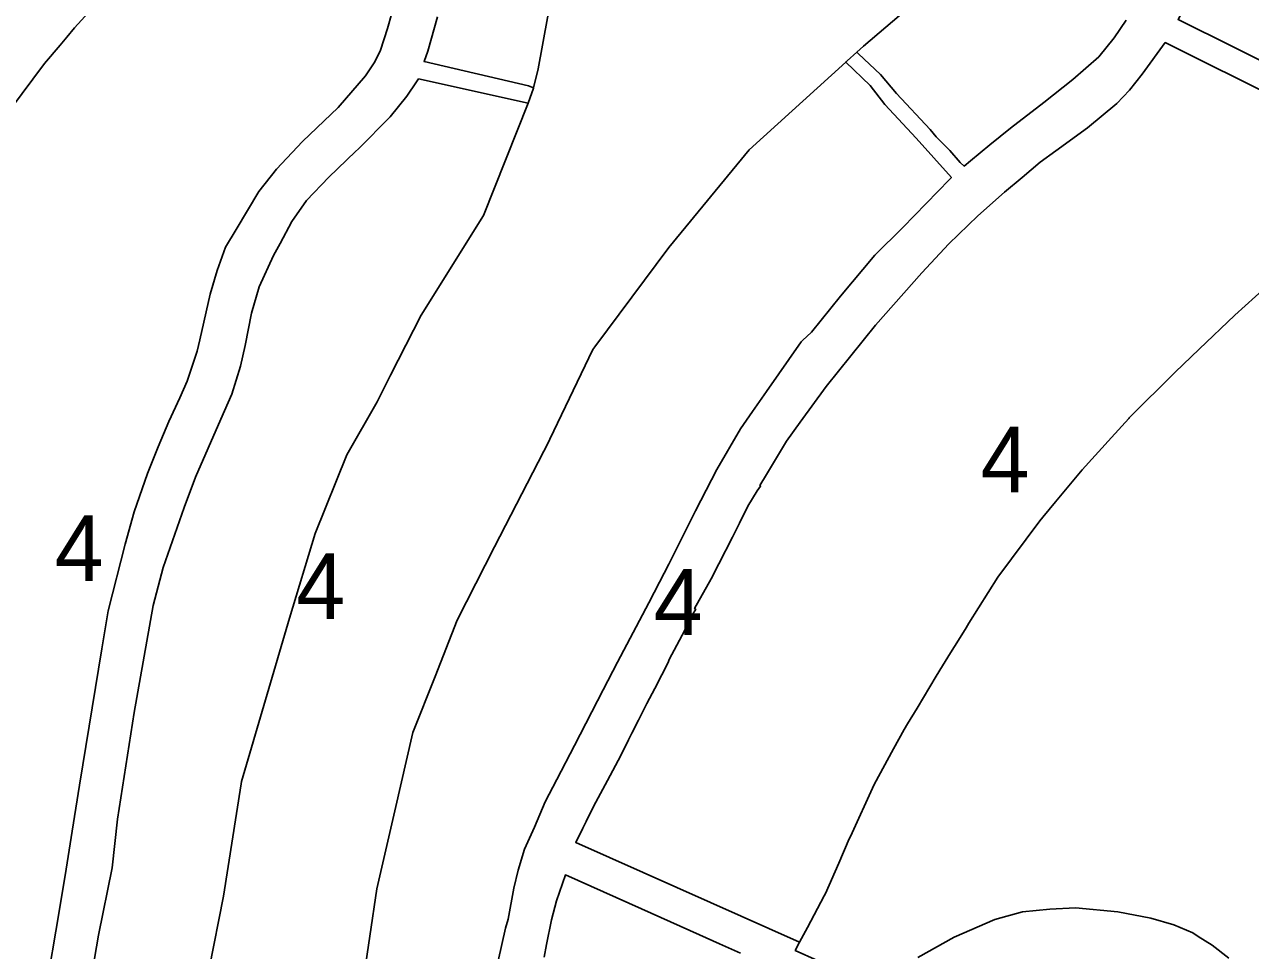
# Model space of a CAD drawing. Extents: x 598968 to 613553, y 4409678 to 4430833.
# Drawn here: x 611116.4 to 611339.8, y 4416279.7 to 4416448.4 of the extents above; entities that cross this region are included whole.
import ezdxf

# ---------------------------------------------------------------- set-up
doc = ezdxf.new("R2010")
doc.units = 0
for name, color, linetype in [('1', 7, 'Continuous'), ('ZONA 4. CASES UNIFAMILIRAS AÏLLADES EN PARCEL.LES', 7, 'Continuous'), ('ZONA 7. CONJUNTS AMB ORDENACIONS ESPECÍFIQUES', 7, 'Continuous')]:
    doc.layers.add(name, color=color, linetype=linetype)

msp = doc.modelspace()

# ---------------------------------------------------------------- linework, layer by layer
at = {"layer": '1'}
for points in [[(611214.2219, 4416463.2982), (611210.0651, 4416440.3555), (611209.2051, 4416436.8955), (611209.2124, 4416436.8919), (611209.2051, 4416436.8625), (611208.2255, 4416434.0736), (611208.2131, 4416434.0752), (611200.0753, 4416413.6057), (611188.7255, 4416395.5057), (611183.1509, 4416384.5304), (611180.6856, 4416379.6758), (611175.1957, 4416370.0258), (611169.4258, 4416355.6959), (611164.7397, 4416340.2815), (611155.9861, 4416310.5264), (611155.9192, 4416310.0675), (611152.7081, 4416289.6021), (611150.0762, 4416276.3668)], [(611113.8863, 4416432.9808), (611120.0662, 4416441.3208), (611122.9062, 4416444.6808), (611124.1462, 4416446.1508), (611125.5362, 4416447.8008), (611128.7261, 4416451.2608)], [(611183.3554, 4416450.4749), (611182.6054, 4416447.6848), (611181.3055, 4416443.7649), (611180.2855, 4416441.6249), (611178.5955, 4416439.0849), (611173.6156, 4416433.2849), (611169.6857, 4416429.5949), (611167.1157, 4416427.1149), (611162.3557, 4416422.0849), (611159.1558, 4416418.0149), (611154.9859, 4416411.0849), (611153.0459, 4416407.8449), (611151.5659, 4416403.635), (611150.246, 4416399.325), (611148.376, 4416390.9851), (611147.9061, 4416388.9151), (611146.086, 4416383.4551), (611144.7061, 4416380.4152), (611142.7461, 4416376.0752), (611140.8061, 4416371.4852), (611138.8262, 4416366.6052), (611136.4062, 4416359.6653), (611134.7462, 4416353.7654), (611131.6963, 4416341.6055), (611130.4963, 4416334.6556), (611126.4664, 4416309.8659), (611125.1365, 4416301.446), (611123.8465, 4416293.3661), (611122.1465, 4416283.2261), (611120.8443, 4416275.6965)], [(611176.8267, 4416265.1002), (611180.6158, 4416290.9341), (611183.8957, 4416305.1739), (611187.1756, 4416319.4138), (611191.2356, 4416329.6536), (611195.2955, 4416339.8936), (611202.0854, 4416353.2735), (611212.0298, 4416372.5911), (611212.1752, 4416372.8734), (611220.014, 4416389.2283), (611220.3845, 4416389.7263), (611233.8549, 4416407.8333), (611248.4846, 4416425.5733), (611266.0964, 4416441.576), (611266.3645, 4416441.8196), (611268.1043, 4416443.3734), (611268.1225, 4416443.3893), (611269.3522, 4416444.4738), (611277.4716, 4416451.4181)], [(611126.9333, 4416265.1438), (611129.931, 4416282.5068), (611132.3765, 4416294.7631), (611133.3926, 4416303.6358), (611136.3959, 4416323.091), (611139.8878, 4416342.5797), (611141.6729, 4416349.5243), (611145.5061, 4416360.4324), (611147.566, 4416365.9524), (611152.206, 4416376.5523), (611154.1859, 4416381.0723), (611155.7659, 4416386.1722), (611156.6659, 4416389.9322), (611157.7659, 4416395.8521), (611159.2058, 4416400.6321), (611161.7959, 4416406.332), (611163.0358, 4416408.532), (611165.1657, 4416412.572), (611167.8257, 4416416.352), (611171.8656, 4416420.642), (611176.7656, 4416425.282), (611177.2756, 4416425.782), (611183.0355, 4416431.5821), (611186.0954, 4416435.3721), (611187.8854, 4416437.9821), (611188.2454, 4416438.5121), (611208.2131, 4416434.0752), (611208.2255, 4416434.0736), (611209.2051, 4416436.8625), (611209.2124, 4416436.8919), (611209.2051, 4416436.8955), (611208.2462, 4416437.2463), (611189.2489, 4416441.6643), (611189.9054, 4416443.572), (611191.6753, 4416449.852)], [(611317.1837, 4416449.2272), (611314.9938, 4416446.0172), (611312.2237, 4416442.5472), (611307.4738, 4416438.4172), (611302.1739, 4416434.1972), (611296.1035, 4416429.5177), (611292.334, 4416426.5271), (611288.8141, 4416423.5771), (611287.6841, 4416422.6271), (611286.9642, 4416423.277), (611285.0341, 4416425.467), (611282.5941, 4416427.9669), (611281.4842, 4416429.2969), (611275.3542, 4416435.8867), (611272.4243, 4416439.3166), (611268.4279, 4416443.1), (611268.1225, 4416443.3893), (611268.1043, 4416443.3734), (611266.3645, 4416441.8196), (611266.0964, 4416441.576), (611270.5525, 4416437.3226), (611273.1843, 4416433.8336), (611278.9442, 4416427.7338), (611285.3487, 4416420.5513), (611285.0041, 4416420.1971), (611276.5143, 4416411.4771), (611271.3643, 4416406.437), (611265.1344, 4416398.937), (611259.8645, 4416392.367), (611258.2045, 4416390.837), (611257.9845, 4416390.627), (611251.6747, 4416381.557), (611249.1147, 4416377.917), (611246.9083, 4416374.785), (611242.5748, 4416367.3371), (611238.6849, 4416359.8371), (611237.2949, 4416357.0571), (611233.825, 4416350.1072), (611232.135, 4416346.8072), (611230.195, 4416343.0472), (611224.5152, 4416332.2273), (611221.8952, 4416327.1873), (611216.6753, 4416317.0574), (611213.4154, 4416310.8874), (611211.3153, 4416306.7774), (611209.3854, 4416302.1675), (611207.5454, 4416298.1675), (611206.4054, 4416294.3475), (611205.5855, 4416291.0675), (611204.5455, 4416285.4076), (611204.1055, 4416283.7776), (611202.7155, 4416277.8477)], [(611366.9789, 4416429.3166), (611326.6649, 4416449.3381)], [(611260.9571, 4416277.8897), (611256.883, 4416279.7328), (611257.6819, 4416281.2361), (611257.6677, 4416281.2424), (611257.6819, 4416281.2692), (611241.425, 4416288.4382), (611216.8885, 4416299.3817), (611218.1553, 4416301.9846), (611218.7753, 4416303.2446), (611220.1352, 4416305.9745), (611222.6652, 4416310.6946), (611225.1152, 4416315.2745), (611226.5251, 4416318.1044), (611227.1151, 4416319.3145), (611228.3052, 4416321.6944), (611229.2351, 4416323.5344), (611229.8151, 4416324.7145), (611231.315, 4416327.4744), (611233.845, 4416332.4544), (611233.8325, 4416332.4628), (611233.815, 4416332.4744), (611233.8279, 4416332.4989), (611233.815, 4416332.5075), (611234.4086, 4416333.6358), (611234.8299, 4416334.4364), (611236.735, 4416338.0574), (611238.1249, 4416340.8474), (611238.7398, 4416341.8815), (611238.7549, 4416341.9069), (611238.5692, 4416342.0003), (611238.5549, 4416342.0074), (611241.5449, 4416347.4373), (611242.9549, 4416350.1773), (611245.4235, 4416355.0523), (611246.6994, 4416357.5659), (611248.2748, 4416360.6673), (611249.9447, 4416363.4572), (611250.549, 4416364.3344), (611250.5647, 4416364.3573), (611250.4096, 4416364.4577), (611251.6547, 4416366.4242), (611255.3147, 4416372.4941), (611257.8101, 4416375.9581), (611262.4945, 4416382.4642), (611271.5044, 4416393.6642), (611279.9242, 4416403.2042), (611284.8642, 4416408.4941), (611290.1441, 4416413.5642), (611295.013, 4416417.8779), (611298.224, 4416420.5443), (611301.5239, 4416423.3343), (611304.3439, 4416425.4143), (611310.1539, 4416429.5943), (611315.4643, 4416434.0579), (611317.8039, 4416436.4498), (611320.0836, 4416439.3744), (611324.3236, 4416445.1344), (611330.7635, 4416441.9645), (611364.4217, 4416425.2059)], [(611211.1054, 4416278.5048), (611211.566, 4416280.8145), (611212.4654, 4416285.3247), (611213.3854, 4416288.7646), (611214.9943, 4416293.4819), (611228.8799, 4416287.2863), (611239.4647, 4416282.5632), (611243.067, 4416280.9559), (611246.9192, 4416279.2371)], [(611335.8837, 4416278.31), (611332.8638, 4416280.69), (611330.3114, 4416282.2996), (611329.3438, 4416282.9098), (611325.8639, 4416284.3897), (611321.7039, 4416285.6297), (611315.6495, 4416286.7928), (611307.9441, 4416287.4894), (611303.2642, 4416287.2693), (611298.3042, 4416286.7493), (611293.2443, 4416285.3692), (611285.8376, 4416282.144), (611279.2445, 4416278.449)]]:
    msp.add_lwpolyline(points, dxfattribs=at)
at = {"layer": 'ZONA 4. CASES UNIFAMILIRAS AÏLLADES EN PARCEL.LES'}
for points in [[(611359.2826, 4416500.0251), (611321.2058, 4416491.7143), (611321.1611, 4416491.6716), (611324.6435, 4416487.2438), (611327.1835, 4416482.2639), (611329.2035, 4416477.404), (611330.5034, 4416472.1241), (611330.8081, 4416469.3344), (611330.9534, 4416468.0042), (611330.6135, 4416462.3742), (611329.5835, 4416457.3843), (611329.4135, 4416456.5443), (611327.4535, 4416450.8744), (611326.6649, 4416449.3381), (611366.9789, 4416429.3166)], [(611191.6753, 4416449.852), (611189.9054, 4416443.572), (611189.2489, 4416441.6643), (611208.2462, 4416437.2463), (611209.2051, 4416436.8955), (611210.0651, 4416440.3555), (611214.2219, 4416463.2982)], [(611128.7261, 4416451.2608), (611125.5362, 4416447.8008), (611124.1462, 4416446.1508), (611122.9062, 4416444.6808), (611120.0662, 4416441.3208), (611113.8863, 4416432.9808)], [(611120.8443, 4416275.6965), (611122.1465, 4416283.2261), (611123.8465, 4416293.3661), (611125.1365, 4416301.446), (611126.4664, 4416309.8659), (611130.4963, 4416334.6556), (611131.6963, 4416341.6055), (611134.7462, 4416353.7654), (611136.4062, 4416359.6653), (611138.8262, 4416366.6052), (611140.8061, 4416371.4852), (611142.7461, 4416376.0752), (611144.7061, 4416380.4152), (611146.086, 4416383.4551), (611147.9061, 4416388.9151), (611148.376, 4416390.9851), (611150.246, 4416399.325), (611151.5659, 4416403.635), (611153.0459, 4416407.8449), (611154.9859, 4416411.0849), (611159.1558, 4416418.0149), (611162.3557, 4416422.0849), (611167.1157, 4416427.1149), (611169.6857, 4416429.5949), (611173.6156, 4416433.2849), (611178.5955, 4416439.0849), (611180.2855, 4416441.6249), (611181.3055, 4416443.7649), (611182.6054, 4416447.6848), (611183.3554, 4416450.4749)], [(611277.4716, 4416451.4181), (611269.3522, 4416444.4738), (611268.1225, 4416443.3893), (611268.4279, 4416443.1), (611272.4243, 4416439.3166), (611275.3542, 4416435.8867), (611281.4842, 4416429.2969), (611282.5941, 4416427.9669), (611285.0341, 4416425.467), (611286.9642, 4416423.277), (611287.6841, 4416422.6271), (611288.8141, 4416423.5771), (611292.334, 4416426.5271), (611296.1035, 4416429.5177), (611302.1739, 4416434.1972), (611307.4738, 4416438.4172), (611312.2237, 4416442.5472), (611314.9938, 4416446.0172), (611317.1837, 4416449.2272)], [(611364.4217, 4416425.2059), (611330.7635, 4416441.9645), (611324.3236, 4416445.1344), (611320.0836, 4416439.3744), (611317.8039, 4416436.4498), (611315.4643, 4416434.0579), (611310.1539, 4416429.5943), (611304.3439, 4416425.4143), (611301.5239, 4416423.3343), (611298.224, 4416420.5443), (611295.013, 4416417.8779), (611290.1441, 4416413.5642), (611284.8642, 4416408.4941), (611279.9242, 4416403.2042), (611271.5044, 4416393.6642), (611262.4945, 4416382.4642), (611257.8101, 4416375.9581), (611255.3147, 4416372.4941), (611251.6547, 4416366.4242), (611250.4096, 4416364.4577), (611250.5647, 4416364.3573), (611250.549, 4416364.3344), (611249.9447, 4416363.4572), (611248.2748, 4416360.6673), (611246.6994, 4416357.5659), (611245.4235, 4416355.0523), (611242.9549, 4416350.1773), (611241.5449, 4416347.4373), (611238.5549, 4416342.0074), (611238.5692, 4416342.0003), (611238.7549, 4416341.9069), (611238.7398, 4416341.8815), (611238.1249, 4416340.8474), (611236.735, 4416338.0574), (611234.8299, 4416334.4364), (611234.4086, 4416333.6358), (611233.815, 4416332.5075), (611233.8279, 4416332.4989), (611233.815, 4416332.4744), (611233.8325, 4416332.4628), (611233.845, 4416332.4544), (611231.315, 4416327.4744), (611229.8151, 4416324.7145), (611229.2351, 4416323.5344), (611228.3052, 4416321.6944), (611227.1151, 4416319.3145), (611226.5251, 4416318.1044), (611225.1152, 4416315.2745), (611222.6652, 4416310.6946), (611220.1352, 4416305.9745), (611218.7753, 4416303.2446), (611218.1553, 4416301.9846), (611216.8885, 4416299.3817), (611241.425, 4416288.4382), (611257.6819, 4416281.2692), (611257.6677, 4416281.2424), (611257.6819, 4416281.2361), (611259.1073, 4416283.9184), (611262.1628, 4416289.668), (611262.3847, 4416290.0855), (611264.7996, 4416295.6205), (611266.7346, 4416300.0554), (611266.9417, 4416300.508), (611271.2745, 4416309.9753), (611274.7905, 4416316.4396), (611276.7244, 4416319.9953), (611277.3334, 4416321.003), (611279.0811, 4416323.8949), (611282.5743, 4416329.6753), (611283.7419, 4416331.5712), (611283.7442, 4416331.5751), (611285.2071, 4416333.9506), (611286.6414, 4416336.2796), (611288.0242, 4416338.5252), (611288.5465, 4416339.357), (611293.8142, 4416347.7452), (611301.474, 4416358.0152), (611302.0046, 4416358.6567), (611304.3399, 4416361.4803), (611309.1739, 4416367.3252), (611314.5118, 4416373.1983), (611317.6538, 4416376.6552), (611317.755, 4416376.7556), (611326.1437, 4416385.0852), (611330.4937, 4416389.2586), (611336.9735, 4416395.4753), (611342.6431, 4416400.6036)], [(611202.7155, 4416277.8477), (611204.1055, 4416283.7776), (611204.5455, 4416285.4076), (611205.5855, 4416291.0675), (611206.4054, 4416294.3475), (611207.5454, 4416298.1675), (611209.3854, 4416302.1675), (611211.3153, 4416306.7774), (611213.4154, 4416310.8874), (611216.6753, 4416317.0574), (611221.8952, 4416327.1873), (611224.5152, 4416332.2273), (611230.195, 4416343.0472), (611232.135, 4416346.8072), (611233.825, 4416350.1072), (611237.2949, 4416357.0571), (611238.6849, 4416359.8371), (611242.5748, 4416367.3371), (611246.9083, 4416374.785), (611249.1147, 4416377.917), (611251.6747, 4416381.557), (611257.9845, 4416390.627), (611258.2045, 4416390.837), (611259.8645, 4416392.367), (611265.1344, 4416398.937), (611271.3643, 4416406.437), (611276.5143, 4416411.4771), (611285.0041, 4416420.1971), (611285.3487, 4416420.5513), (611278.9442, 4416427.7338), (611273.1843, 4416433.8336), (611270.5525, 4416437.3226), (611266.0964, 4416441.576), (611248.4846, 4416425.5733), (611233.8549, 4416407.8333), (611220.3845, 4416389.7263), (611220.014, 4416389.2283), (611212.1752, 4416372.8734), (611212.0298, 4416372.5911), (611202.0854, 4416353.2735), (611195.2955, 4416339.8936), (611191.2356, 4416329.6536), (611187.1756, 4416319.4138), (611183.8957, 4416305.1739), (611180.6158, 4416290.9341), (611176.8267, 4416265.1002)], [(611150.0762, 4416276.3668), (611152.7081, 4416289.6021), (611155.9192, 4416310.0675), (611155.9861, 4416310.5264), (611164.7397, 4416340.2815), (611169.4258, 4416355.6959), (611175.1957, 4416370.0258), (611180.6856, 4416379.6758), (611183.1509, 4416384.5304), (611188.7255, 4416395.5057), (611200.0753, 4416413.6057), (611208.2131, 4416434.0752), (611188.2454, 4416438.5121), (611187.8854, 4416437.9821), (611186.0954, 4416435.3721), (611183.0355, 4416431.5821), (611177.2756, 4416425.782), (611176.7656, 4416425.282), (611171.8656, 4416420.642), (611167.8257, 4416416.352), (611165.1657, 4416412.572), (611163.0358, 4416408.532), (611161.7959, 4416406.332), (611159.2058, 4416400.6321), (611157.7659, 4416395.8521), (611156.6659, 4416389.9322), (611155.7659, 4416386.1722), (611154.1859, 4416381.0723), (611152.206, 4416376.5523), (611147.566, 4416365.9524), (611145.5061, 4416360.4324), (611141.6729, 4416349.5243), (611139.8878, 4416342.5797), (611136.3959, 4416323.091), (611133.3926, 4416303.6358), (611132.3765, 4416294.7631), (611129.931, 4416282.5068), (611126.9333, 4416265.1438)], [(611246.9192, 4416279.2371), (611243.067, 4416280.9559), (611239.4647, 4416282.5632), (611228.8799, 4416287.2863), (611214.9943, 4416293.4819), (611213.3854, 4416288.7646), (611212.4654, 4416285.3247), (611211.566, 4416280.8145), (611211.1054, 4416278.5048)]]:
    msp.add_lwpolyline(points, dxfattribs=at)
at = {"layer": 'ZONA 7. CONJUNTS AMB ORDENACIONS ESPECÍFIQUES'}
for points in [[(611342.6431, 4416400.6036), (611336.9735, 4416395.4753), (611330.4937, 4416389.2586), (611326.1437, 4416385.0852), (611317.755, 4416376.7556), (611317.6538, 4416376.6552), (611314.5118, 4416373.1983), (611309.1739, 4416367.3252), (611304.3399, 4416361.4803), (611302.0046, 4416358.6567), (611301.474, 4416358.0152), (611293.8142, 4416347.7452), (611288.5465, 4416339.357), (611288.0242, 4416338.5252), (611286.6414, 4416336.2796), (611285.2071, 4416333.9506), (611283.7442, 4416331.5751), (611283.7419, 4416331.5712), (611282.5743, 4416329.6753), (611279.0811, 4416323.8949), (611277.3334, 4416321.003), (611276.7244, 4416319.9953), (611274.7905, 4416316.4396), (611271.2745, 4416309.9753), (611266.9417, 4416300.508), (611266.7346, 4416300.0554), (611264.7996, 4416295.6205), (611262.3847, 4416290.0855), (611262.1628, 4416289.668), (611259.1073, 4416283.9184), (611257.6819, 4416281.2361), (611256.883, 4416279.7328), (611260.9571, 4416277.8897)], [(611279.2445, 4416278.449), (611285.8376, 4416282.144), (611293.2443, 4416285.3692), (611298.3042, 4416286.7493), (611303.2642, 4416287.2693), (611307.9441, 4416287.4894), (611315.6495, 4416286.7928), (611321.7039, 4416285.6297), (611325.8639, 4416284.3897), (611329.3438, 4416282.9098), (611330.3114, 4416282.2996), (611332.8638, 4416280.69), (611335.8837, 4416278.31)]]:
    msp.add_lwpolyline(points, dxfattribs=at)

# ---------------------------------------------------------------- texts
at = {"layer": 'ZONA 4. CASES UNIFAMILIRAS AÏLLADES EN PARCEL.LES'}
for p in [(611290.6551, 4416363.1853), (611121.9339, 4416347.034), (611165.9346, 4416340.1096), (611231.0876, 4416337.2122)]:
    msp.add_text('4', height=12, dxfattribs=at).set_placement(p)

doc.saveas('drawing.dxf')
